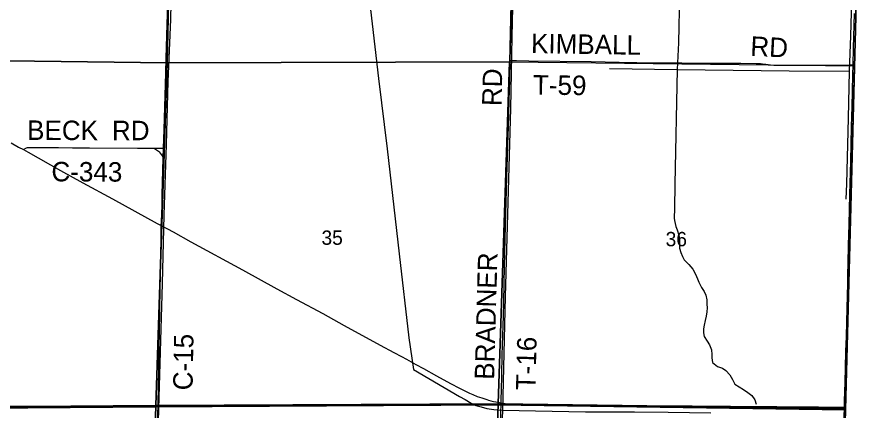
# Model space of a CAD drawing. Extents: x 1443599 to 1910620, y 1028088 to 1361369.
# Drawn here: x 1703731 to 1716964, y 1218447 to 1224516 of the extents above; entities that cross this region are included whole.
import ezdxf

# ---------------------------------------------------------------- set-up
doc = ezdxf.new("R2010")
doc.units = 0
for name, color, linetype in [('GM_X_Adjacent_County', 7, 'Continuous'), ('GM_X_County', 7, 'Continuous'), ('GM_X_County_Road', 7, 'Continuous'), ('GM_X_County_Road_Text', 7, 'Continuous'), ('GM_X_Minor_River', 7, 'Continuous'), ('GM_X_Section', 7, 'Continuous'), ('GM_X_Section_Text', 7, 'Continuous'), ('GM_X_State_Route', 7, 'Continuous'), ('GM_X_Township', 7, 'Continuous'), ('GM_X_Township_Road', 7, 'Continuous'), ('GM_X_Township_Road_Text', 7, 'Continuous'), ('GM_X_US_Route', 7, 'Continuous')]:
    doc.layers.add(name, color=color, linetype=linetype)

msp = doc.modelspace()

# ---------------------------------------------------------------- linework, layer by layer
at = {"layer": 'GM_X_Adjacent_County'}
msp.add_lwpolyline([(1716166, 1207871), (1716328, 1213224), (1716399, 1214814), (1716424, 1215762), (1716495, 1218461), (1716635, 1223742), (1716775, 1229053), (1716842, 1231693), (1716902, 1234359), (1716964, 1236948)], dxfattribs=at)
at = {"layer": 'GM_X_County'}
msp.add_lwpolyline([(1716964, 1236948), (1716902, 1234359), (1716842, 1231693), (1716775, 1229053), (1716635, 1223742), (1716495, 1218461), (1716424, 1215762), (1716399, 1214814), (1716328, 1213224), (1716166, 1207871)], dxfattribs=at)
at = {"layer": 'GM_X_County_Road'}
for points in [[(1705988, 1222497), (1705997, 1222786), (1706023, 1223655), (1706030, 1223881), (1706045, 1224406), (1706056, 1224856), (1706076, 1225686), (1706088, 1226080), (1706095, 1226382), (1706096, 1226455)], [(1703829, 1222476), (1703864, 1222497), (1703877, 1222502), (1703893, 1222504), (1703917, 1222505), (1703966, 1222506), (1704163, 1222504), (1704369, 1222504), (1704583, 1222502), (1704846, 1222501), (1705586, 1222498), (1705766, 1222496), (1705834, 1222496)], [(1705834, 1222496), (1705906, 1222495), (1705956, 1222496), (1705988, 1222497)], [(1705834, 1222496), (1705861, 1222480), (1705877, 1222471), (1705894, 1222459), (1705907, 1222449), (1705920, 1222438), (1705937, 1222419), (1705952, 1222398), (1705957, 1222391), (1705983, 1222351)], [(1705983, 1222351), (1705988, 1222497)], [(1705953, 1221303), (1705955, 1221362), (1705964, 1221611), (1705968, 1221764), (1705973, 1221982), (1705978, 1222149), (1705983, 1222348), (1705983, 1222351)], [(1705904, 1218525), (1705905, 1218612), (1705909, 1218766), (1705917, 1219137), (1705921, 1219399), (1705926, 1219685), (1705930, 1219948), (1705931, 1220089), (1705934, 1220240), (1705942, 1220620), (1705950, 1221093), (1705952, 1221290), (1705953, 1221303)]]:
    msp.add_lwpolyline(points, dxfattribs=at)
at = {"layer": 'GM_X_Minor_River'}
for points in [[(1706218, 1230916), (1706207, 1230186), (1706197, 1229575), (1706185, 1229012), (1706175, 1228115), (1706145, 1227019), (1706132, 1226267), (1706092, 1224479), (1706055, 1223525), (1706028, 1222551), (1705993, 1221465), (1705965, 1220410), (1705907, 1218478), (1705871, 1217085), (1705835, 1215917), (1705794, 1214442), (1705739, 1212526), (1705718, 1211746), (1706808, 1211745)], [(1713011, 1229179), (1713010, 1229075), (1712270, 1229075), (1711482, 1229096), (1711453, 1228230), (1711407, 1226504), (1711353, 1224211), (1711333, 1223108), (1711253, 1220208), (1711209, 1218456), (1711161, 1217152), (1711119, 1215913)], [(1714051, 1229156), (1714020, 1228003), (1713996, 1227221), (1713974, 1226189), (1713940, 1224878), (1713922, 1224120), (1713904, 1223707), (1713865, 1221941), (1713863, 1221568)], [(1716723, 1226985), (1716649, 1226989), (1716626, 1226334), (1716607, 1225305), (1716576, 1224229), (1716552, 1223684), (1716539, 1222960), (1716514, 1221946), (1716503, 1221708)], [(1709148, 1224905), (1709302, 1223571), (1709431, 1222484), (1709619, 1220869), (1709768, 1219571), (1709841, 1219086), (1710549, 1218670), (1710634, 1218619), (1710730, 1218564), (1710802, 1218528), (1710881, 1218510), (1710967, 1218485), (1711077, 1218466), (1711209, 1218456), (1711975, 1218442), (1712490, 1218433), (1713244, 1218431), (1713766, 1218424), (1714424, 1218418)], [(1712859, 1223722), (1713904, 1223707), (1715629, 1223689), (1716552, 1223684)], [(1713863, 1221568), (1713858, 1221416), (1713863, 1221380), (1713883, 1221289), (1713903, 1221238), (1713929, 1221157), (1713937, 1221086), (1713939, 1221026), (1713939, 1220956), (1713957, 1220889), (1713986, 1220826), (1714012, 1220775), (1714082, 1220701), (1714143, 1220631), (1714186, 1220552), (1714214, 1220481), (1714237, 1220430), (1714277, 1220350), (1714321, 1220285), (1714344, 1220228), (1714358, 1220159), (1714362, 1220093), (1714364, 1220035), (1714358, 1219971), (1714348, 1219907), (1714332, 1219841), (1714318, 1219769), (1714309, 1219712), (1714309, 1219649), (1714321, 1219591), (1714363, 1219519), (1714402, 1219464), (1714434, 1219385), (1714436, 1219317), (1714436, 1219263), (1714446, 1219192), (1714524, 1219128), (1714600, 1219103), (1714653, 1219070), (1714715, 1219004), (1714754, 1218932), (1714790, 1218859), (1714856, 1218815), (1714927, 1218773), (1714990, 1218731), (1715055, 1218683), (1715101, 1218615), (1715122, 1218547)]]:
    msp.add_lwpolyline(points, dxfattribs=at)
at = {"layer": 'GM_X_Section'}
for points in [[(1700887, 1229130), (1706163, 1229142), (1706163, 1229120), (1706044, 1223810), (1700722, 1223879)], [(1706163, 1229120), (1711440, 1229157), (1711317, 1223828), (1706044, 1223810)], [(1700722, 1223879), (1706044, 1223810), (1705870, 1218528), (1700615, 1218486)], [(1706044, 1223810), (1711317, 1223828), (1711144, 1218555), (1705870, 1218528)], [(1711317, 1223828), (1716630, 1223767), (1716490, 1218482), (1711144, 1218555)], [(1700615, 1218486), (1705870, 1218528), (1705714, 1213137), (1700458, 1213141)], [(1705870, 1218528), (1711144, 1218555), (1710968, 1213142), (1705714, 1213137)], [(1711144, 1218555), (1716490, 1218482), (1716319, 1213181), (1710968, 1213142)]]:
    msp.add_lwpolyline(points, close=True, dxfattribs=at)
at = {"layer": 'GM_X_State_Route'}
msp.add_lwpolyline([(1711033, 1213852), (1711034, 1213864), (1711039, 1213985), (1711049, 1214329), (1711057, 1214575), (1711067, 1214886), (1711079, 1215230), (1711087, 1215454), (1711093, 1215657), (1711099, 1215836), (1711116, 1216328), (1711126, 1216639), (1711133, 1216853), (1711142, 1217131), (1711158, 1217590), (1711176, 1218115), (1711185, 1218394), (1711190, 1218568)], dxfattribs=at)
at = {"layer": 'GM_X_Township'}
for points in [[(1716964, 1236948), (1716902, 1234359), (1716842, 1231693), (1716775, 1229053), (1716635, 1223742), (1716495, 1218461), (1711140, 1218541), (1705856, 1218510), (1700618, 1218465), (1695360, 1218494), (1693451, 1218508)], [(1684181, 1207969), (1684277, 1213275), (1684289, 1213361), (1684390, 1218758), (1687448, 1218622), (1689982, 1218509), (1690109, 1218505), (1693451, 1218508), (1695360, 1218494), (1700618, 1218465), (1705856, 1218510), (1711140, 1218541), (1716495, 1218461), (1716424, 1215762), (1716399, 1214814), (1716328, 1213224), (1716166, 1207871)]]:
    msp.add_lwpolyline(points, dxfattribs=at)
at = {"layer": 'GM_X_Township_Road'}
for points in [[(1711329, 1223850), (1711329, 1223856), (1711334, 1224028), (1711339, 1224209), (1711344, 1224414), (1711352, 1224684), (1711358, 1224881), (1711365, 1225136), (1711377, 1225562), (1711396, 1226268), (1711403, 1226502)], [(1711190, 1218568), (1711191, 1218630), (1711193, 1218761), (1711200, 1218999), (1711208, 1219303), (1711212, 1219459), (1711224, 1219910), (1711229, 1220115), (1711237, 1220410), (1711243, 1220665), (1711254, 1221099), (1711264, 1221493), (1711269, 1221657), (1711280, 1222051), (1711289, 1222355), (1711295, 1222551), (1711302, 1222822), (1711308, 1223019), (1711313, 1223224), (1711323, 1223560), (1711329, 1223850)], [(1711329, 1223850), (1711356, 1223849), (1711428, 1223847), (1711616, 1223844), (1712576, 1223831), (1713011, 1223823), (1713561, 1223814), (1713972, 1223812), (1713976, 1223812), (1714210, 1223809), (1714448, 1223808), (1714727, 1223805), (1714883, 1223804), (1715121, 1223802), (1715186, 1223800), (1715219, 1223798), (1715268, 1223792), (1715341, 1223782), (1715390, 1223778), (1715440, 1223776), (1715530, 1223775), (1715825, 1223775), (1716047, 1223777), (1716293, 1223778), (1716564, 1223779), (1716614, 1223780)], [(1703184, 1218521), (1703304, 1218521), (1703911, 1218519), (1704436, 1218517), (1704494, 1218518)], [(1704494, 1218518), (1705257, 1218520), (1705634, 1218521), (1705904, 1218525)], [(1705737, 1213171), (1705746, 1213402), (1705752, 1213632), (1705766, 1214124), (1705777, 1214485), (1705789, 1214944), (1705807, 1215568), (1705822, 1216027), (1705829, 1216256), (1705843, 1216666), (1705854, 1216994), (1705866, 1217339), (1705873, 1217568), (1705887, 1218028), (1705895, 1218261), (1705904, 1218525)]]:
    msp.add_lwpolyline(points, dxfattribs=at)
at = {"layer": 'GM_X_US_Route'}
for points in [[(1716482, 1218504), (1716483, 1218595), (1716491, 1218887), (1716498, 1219108), (1716503, 1219362), (1716510, 1219592), (1716521, 1220027), (1716526, 1220224), (1716529, 1220299), (1716531, 1220338), (1716531, 1220393), (1716531, 1220434), (1716532, 1220468), (1716533, 1220501), (1716533, 1220550), (1716538, 1220723), (1716545, 1221001), (1716554, 1221321), (1716565, 1221781), (1716577, 1222290), (1716590, 1222831), (1716598, 1223135), (1716611, 1223627), (1716614, 1223780), (1716621, 1224037), (1716636, 1224570)], [(1703639, 1222578), (1703752, 1222514), (1703829, 1222476), (1703901, 1222433), (1704400, 1222154), (1704745, 1221963), (1705199, 1221715), (1705891, 1221337), (1705953, 1221303), (1706136, 1221204), (1706409, 1221054), (1707202, 1220621), (1707735, 1220330), (1708038, 1220165), (1708442, 1219946), (1708773, 1219763), (1709328, 1219460), (1709537, 1219346), (1709652, 1219284), (1709732, 1219241), (1709804, 1219203), (1709876, 1219163), (1709991, 1219099), (1710192, 1218988), (1710408, 1218870), (1710546, 1218797), (1710641, 1218749), (1710700, 1218721), (1710753, 1218698), (1710821, 1218670), (1710891, 1218646), (1710969, 1218621), (1710997, 1218613), (1711032, 1218603), (1711071, 1218593), (1711110, 1218585), (1711190, 1218568)], [(1711190, 1218568), (1711250, 1218559), (1711340, 1218551), (1711455, 1218544), (1711586, 1218539), (1711832, 1218537), (1712094, 1218536), (1712406, 1218535), (1712734, 1218532), (1713209, 1218528), (1713504, 1218526), (1713832, 1218525), (1714136, 1218523), (1714373, 1218520), (1714551, 1218518), (1714727, 1218518), (1714846, 1218516), (1715060, 1218515), (1715192, 1218514), (1715439, 1218511), (1715604, 1218510), (1715736, 1218510), (1715901, 1218508), (1716082, 1218506), (1716296, 1218505), (1716482, 1218504)], [(1716298, 1212487), (1716303, 1212623), (1716310, 1212820), (1716316, 1213001), (1716324, 1213230), (1716325, 1213263), (1716329, 1213427), (1716337, 1213640), (1716353, 1214148), (1716365, 1214526), (1716378, 1214952), (1716399, 1215674), (1716403, 1215815), (1716416, 1216264), (1716428, 1216674), (1716436, 1216904), (1716449, 1217363), (1716457, 1217576), (1716463, 1217839), (1716472, 1218150), (1716477, 1218348), (1716482, 1218504)]]:
    msp.add_lwpolyline(points, dxfattribs=at)

# ---------------------------------------------------------------- texts
at = {"layer": 'GM_X_County_Road_Text'}
for s, rotation, p in [('BECK', 359.7432, (1703884, 1222624)), ('RD', 0, (1705192, 1222619)), ('C-343', 359.7285, (1704259, 1221985)), ('C-15', 88.9714, (1706434, 1218761))]:
    msp.add_text(s, height=300, rotation=rotation, dxfattribs=at).set_placement(p)
at = {"layer": 'GM_X_Section_Text'}
for s, p in [('35', (1708421, 1221006)), ('36', (1713725, 1220984))]:
    msp.add_text(s, height=221, rotation=0, dxfattribs=at).set_placement(p)
at = {"layer": 'GM_X_Township_Road_Text'}
for s, rotation, p in [('KIMBALL', 359.0992, (1711649, 1223962)), ('RD', 357.0549, (1715025, 1223922)), ('RD', 88.5253, (1711195, 1223142)), ('T-59', 359.2917, (1711679, 1223323)), ('BRADNER', 88.425, (1711081, 1218923)), ('T-16', 88.5947, (1711718, 1218761))]:
    msp.add_text(s, height=300, rotation=rotation, dxfattribs=at).set_placement(p)

doc.saveas('drawing.dxf')
